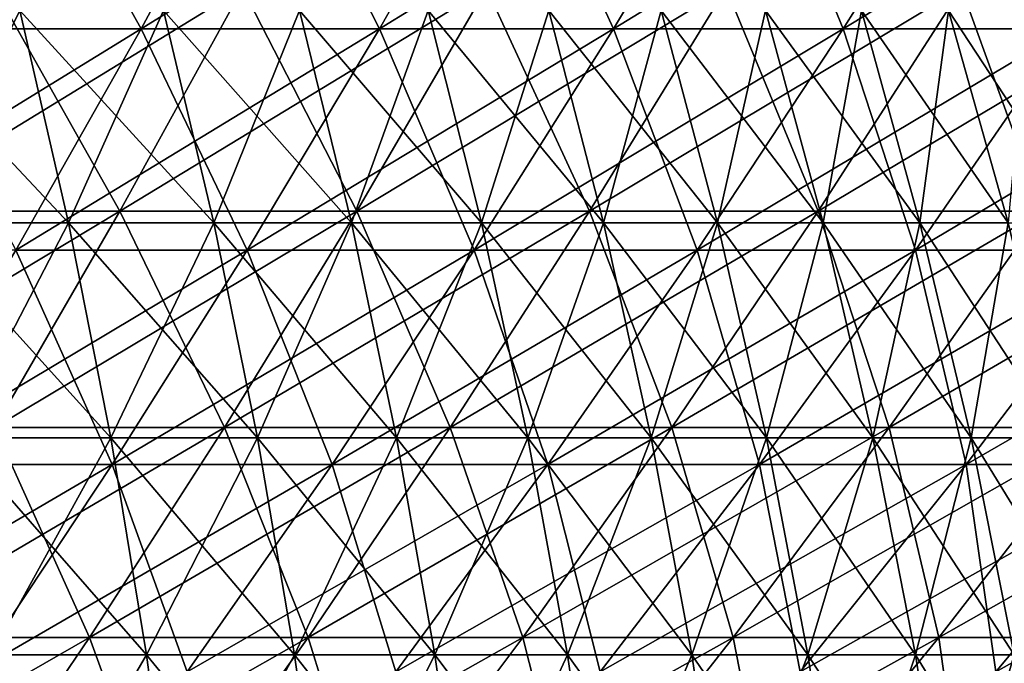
# Model space of a CAD drawing. Header units: millimetres. Extents: x -250 to 250, y 3898 to 4150.
# Tile 425 of 558: x 74 to 92, y 3950 to 3962. Entities that reach past the tile are written whole.
import ezdxf

# ---------------------------------------------------------------- set-up
doc = ezdxf.new("R2010")
doc.units = ezdxf.units.MM
doc.header["$LTSCALE"] = 5.599365
for name, color, linetype in [('10', 7, 'CONTINUOUS'), ('12', 7, 'CONTINUOUS'), ('2', 7, 'CONTINUOUS'), ('3', 7, 'CONTINUOUS'), ('4', 7, 'CONTINUOUS'), ('5', 7, 'CONTINUOUS')]:
    doc.layers.add(name, color=color, linetype=linetype)

msp = doc.modelspace()

# ---------------------------------------------------------------- linework, layer by layer
at = {"layer": '10', "color": 7, "linetype": 'Continuous', "true_color": 0xe0f2ff}
for points in [[(72.29, 3958.234, 67.885), (75.07, 3958.234, 64.798), (71.437, 3962.109, 67.084), (72.29, 3958.234, 67.885)], [(71.437, 3962.109, 67.084), (75.07, 3958.234, 64.798), (74.184, 3962.109, 64.034), (71.437, 3962.109, 67.084)], [(75.07, 3958.234, 64.798), (77.717, 3958.234, 61.598), (74.184, 3962.109, 64.034), (75.07, 3958.234, 64.798)], [(74.184, 3962.109, 64.034), (77.717, 3958.234, 61.598), (76.8, 3962.109, 60.871), (74.184, 3962.109, 64.034)], [(77.717, 3958.234, 61.598), (80.229, 3958.234, 58.289), (76.8, 3962.109, 60.871), (77.717, 3958.234, 61.598)], [(76.8, 3962.109, 60.871), (80.229, 3958.234, 58.289), (79.282, 3962.109, 57.601), (76.8, 3962.109, 60.871)], [(80.229, 3958.234, 58.289), (82.599, 3958.234, 54.879), (79.282, 3962.109, 57.601), (80.229, 3958.234, 58.289)], [(79.282, 3962.109, 57.601), (82.599, 3958.234, 54.879), (81.624, 3962.109, 54.231), (79.282, 3962.109, 57.601)], [(82.599, 3958.234, 54.879), (84.825, 3958.234, 51.372), (81.624, 3962.109, 54.231), (82.599, 3958.234, 54.879)], [(81.624, 3962.109, 54.231), (84.825, 3958.234, 51.372), (83.824, 3962.109, 50.765), (81.624, 3962.109, 54.231)], [(84.825, 3958.234, 51.372), (86.902, 3958.234, 47.775), (83.824, 3962.109, 50.765), (84.825, 3958.234, 51.372)], [(83.824, 3962.109, 50.765), (86.902, 3958.234, 47.775), (85.876, 3962.109, 47.211), (83.824, 3962.109, 50.765)], [(86.902, 3958.234, 47.775), (88.826, 3958.234, 44.094), (85.876, 3962.109, 47.211), (86.902, 3958.234, 47.775)], [(85.876, 3962.109, 47.211), (88.826, 3958.234, 44.094), (87.778, 3962.109, 43.573), (85.876, 3962.109, 47.211)], [(88.826, 3958.234, 44.094), (90.594, 3958.234, 40.335), (87.778, 3962.109, 43.573), (88.826, 3958.234, 44.094)], [(87.778, 3962.109, 43.573), (90.594, 3958.234, 40.335), (89.525, 3962.109, 39.859), (87.778, 3962.109, 43.573)], [(90.594, 3958.234, 40.335), (92.204, 3958.234, 36.506), (89.525, 3962.109, 39.859), (90.594, 3958.234, 40.335)], [(89.525, 3962.109, 39.859), (92.204, 3958.234, 36.506), (91.116, 3962.109, 36.075), (89.525, 3962.109, 39.859)], [(92.204, 3958.234, 36.506), (93.652, 3958.234, 32.613), (91.116, 3962.109, 36.075), (92.204, 3958.234, 36.506)], [(91.116, 3962.109, 36.075), (93.652, 3958.234, 32.613), (92.547, 3962.109, 32.228), (91.116, 3962.109, 36.075)], [(73.032, 3954.315, 68.581), (75.84, 3954.315, 65.463), (72.29, 3958.234, 67.885), (73.032, 3954.315, 68.581)], [(72.29, 3958.234, 67.885), (75.84, 3954.315, 65.463), (75.07, 3958.234, 64.798), (72.29, 3958.234, 67.885)], [(75.84, 3954.315, 65.463), (78.514, 3954.315, 62.23), (75.07, 3958.234, 64.798), (75.84, 3954.315, 65.463)], [(75.07, 3958.234, 64.798), (78.514, 3954.315, 62.23), (77.717, 3958.234, 61.598), (75.07, 3958.234, 64.798)], [(78.514, 3954.315, 62.23), (81.052, 3954.315, 58.887), (77.717, 3958.234, 61.598), (78.514, 3954.315, 62.23)], [(77.717, 3958.234, 61.598), (81.052, 3954.315, 58.887), (80.229, 3958.234, 58.289), (77.717, 3958.234, 61.598)], [(81.052, 3954.315, 58.887), (83.446, 3954.315, 55.442), (80.229, 3958.234, 58.289), (81.052, 3954.315, 58.887)], [(80.229, 3958.234, 58.289), (83.446, 3954.315, 55.442), (82.599, 3958.234, 54.879), (80.229, 3958.234, 58.289)], [(83.446, 3954.315, 55.442), (85.695, 3954.315, 51.899), (82.599, 3958.234, 54.879), (83.446, 3954.315, 55.442)], [(82.599, 3958.234, 54.879), (85.695, 3954.315, 51.899), (84.825, 3958.234, 51.372), (82.599, 3958.234, 54.879)], [(85.695, 3954.315, 51.899), (87.793, 3954.315, 48.265), (84.825, 3958.234, 51.372), (85.695, 3954.315, 51.899)], [(84.825, 3958.234, 51.372), (87.793, 3954.315, 48.265), (86.902, 3958.234, 47.775), (84.825, 3958.234, 51.372)], [(87.793, 3954.315, 48.265), (89.737, 3954.315, 44.546), (86.902, 3958.234, 47.775), (87.793, 3954.315, 48.265)], [(86.902, 3958.234, 47.775), (89.737, 3954.315, 44.546), (88.826, 3958.234, 44.094), (86.902, 3958.234, 47.775)], [(89.737, 3954.315, 44.546), (91.524, 3954.315, 40.749), (88.826, 3958.234, 44.094), (89.737, 3954.315, 44.546)], [(88.826, 3958.234, 44.094), (91.524, 3954.315, 40.749), (90.594, 3958.234, 40.335), (88.826, 3958.234, 44.094)], [(91.524, 3954.315, 40.749), (93.15, 3954.315, 36.881), (90.594, 3958.234, 40.335), (91.524, 3954.315, 40.749)], [(90.594, 3958.234, 40.335), (93.15, 3954.315, 36.881), (92.204, 3958.234, 36.506), (90.594, 3958.234, 40.335)], [(73.661, 3950.359, 69.172), (76.493, 3950.359, 66.027), (73.032, 3954.315, 68.581), (73.661, 3950.359, 69.172)], [(73.032, 3954.315, 68.581), (76.493, 3950.359, 66.027), (75.84, 3954.315, 65.463), (73.032, 3954.315, 68.581)], [(76.493, 3950.359, 66.027), (79.19, 3950.359, 62.766), (75.84, 3954.315, 65.463), (76.493, 3950.359, 66.027)], [(75.84, 3954.315, 65.463), (79.19, 3950.359, 62.766), (78.514, 3954.315, 62.23), (75.84, 3954.315, 65.463)], [(79.19, 3950.359, 62.766), (81.749, 3950.359, 59.394), (78.514, 3954.315, 62.23), (79.19, 3950.359, 62.766)], [(78.514, 3954.315, 62.23), (81.749, 3950.359, 59.394), (81.052, 3954.315, 58.887), (78.514, 3954.315, 62.23)], [(81.749, 3950.359, 59.394), (84.165, 3950.359, 55.919), (81.052, 3954.315, 58.887), (81.749, 3950.359, 59.394)], [(81.052, 3954.315, 58.887), (84.165, 3950.359, 55.919), (83.446, 3954.315, 55.442), (81.052, 3954.315, 58.887)], [(84.165, 3950.359, 55.919), (86.433, 3950.359, 52.345), (83.446, 3954.315, 55.442), (84.165, 3950.359, 55.919)], [(83.446, 3954.315, 55.442), (86.433, 3950.359, 52.345), (85.695, 3954.315, 51.899), (83.446, 3954.315, 55.442)], [(86.433, 3950.359, 52.345), (88.549, 3950.359, 48.68), (85.695, 3954.315, 51.899), (86.433, 3950.359, 52.345)], [(85.695, 3954.315, 51.899), (88.549, 3950.359, 48.68), (87.793, 3954.315, 48.265), (85.695, 3954.315, 51.899)], [(88.549, 3950.359, 48.68), (90.51, 3950.359, 44.929), (87.793, 3954.315, 48.265), (88.549, 3950.359, 48.68)], [(87.793, 3954.315, 48.265), (90.51, 3950.359, 44.929), (89.737, 3954.315, 44.546), (87.793, 3954.315, 48.265)], [(90.51, 3950.359, 44.929), (92.312, 3950.359, 41.1), (89.737, 3954.315, 44.546), (90.51, 3950.359, 44.929)], [(89.737, 3954.315, 44.546), (92.312, 3950.359, 41.1), (91.524, 3954.315, 40.749), (89.737, 3954.315, 44.546)], [(92.312, 3950.359, 41.1), (93.952, 3950.359, 37.198), (91.524, 3954.315, 40.749), (92.312, 3950.359, 41.1)], [(91.524, 3954.315, 40.749), (93.952, 3950.359, 37.198), (93.15, 3954.315, 36.881), (91.524, 3954.315, 40.749)], [(74.175, 3946.373, 69.655), (77.027, 3946.373, 66.488), (73.661, 3950.359, 69.172), (74.175, 3946.373, 69.655)], [(73.661, 3950.359, 69.172), (77.027, 3946.373, 66.488), (76.493, 3950.359, 66.027), (73.661, 3950.359, 69.172)], [(77.027, 3946.373, 66.488), (79.744, 3946.373, 63.204), (76.493, 3950.359, 66.027), (77.027, 3946.373, 66.488)], [(76.493, 3950.359, 66.027), (79.744, 3946.373, 63.204), (79.19, 3950.359, 62.766), (76.493, 3950.359, 66.027)], [(79.744, 3946.373, 63.204), (82.321, 3946.373, 59.809), (79.19, 3950.359, 62.766), (79.744, 3946.373, 63.204)], [(79.19, 3950.359, 62.766), (82.321, 3946.373, 59.809), (81.749, 3950.359, 59.394), (79.19, 3950.359, 62.766)], [(82.321, 3946.373, 59.809), (84.753, 3946.373, 56.31), (81.749, 3950.359, 59.394), (82.321, 3946.373, 59.809)], [(81.749, 3950.359, 59.394), (84.753, 3946.373, 56.31), (84.165, 3950.359, 55.919), (81.749, 3950.359, 59.394)], [(84.753, 3946.373, 56.31), (87.037, 3946.373, 52.711), (84.165, 3950.359, 55.919), (84.753, 3946.373, 56.31)], [(84.165, 3950.359, 55.919), (87.037, 3946.373, 52.711), (86.433, 3950.359, 52.345), (84.165, 3950.359, 55.919)], [(87.037, 3946.373, 52.711), (89.168, 3946.373, 49.02), (86.433, 3950.359, 52.345), (87.037, 3946.373, 52.711)], [(86.433, 3950.359, 52.345), (89.168, 3946.373, 49.02), (88.549, 3950.359, 48.68), (86.433, 3950.359, 52.345)], [(89.168, 3946.373, 49.02), (91.142, 3946.373, 45.243), (88.549, 3950.359, 48.68), (89.168, 3946.373, 49.02)], [(88.549, 3950.359, 48.68), (91.142, 3946.373, 45.243), (90.51, 3950.359, 44.929), (88.549, 3950.359, 48.68)], [(91.142, 3946.373, 45.243), (92.957, 3946.373, 41.387), (90.51, 3950.359, 44.929), (91.142, 3946.373, 45.243)], [(90.51, 3950.359, 44.929), (92.957, 3946.373, 41.387), (92.312, 3950.359, 41.1), (90.51, 3950.359, 44.929)]]:
    msp.add_3dface(points, dxfattribs=at)
at = {"layer": '12', "color": 7, "linetype": 'Continuous', "true_color": 0xe0f2ff}
for points in [[(74.184, 3962.109, -64.034), (72.29, 3958.234, -67.885), (71.437, 3962.109, -67.084), (74.184, 3962.109, -64.034)], [(75.07, 3958.234, -64.798), (72.29, 3958.234, -67.885), (74.184, 3962.109, -64.034), (75.07, 3958.234, -64.798)], [(76.8, 3962.109, -60.871), (75.07, 3958.234, -64.798), (74.184, 3962.109, -64.034), (76.8, 3962.109, -60.871)], [(77.717, 3958.234, -61.598), (75.07, 3958.234, -64.798), (76.8, 3962.109, -60.871), (77.717, 3958.234, -61.598)], [(79.282, 3962.109, -57.601), (77.717, 3958.234, -61.598), (76.8, 3962.109, -60.871), (79.282, 3962.109, -57.601)], [(80.229, 3958.234, -58.289), (77.717, 3958.234, -61.598), (79.282, 3962.109, -57.601), (80.229, 3958.234, -58.289)], [(81.624, 3962.109, -54.231), (80.229, 3958.234, -58.289), (79.282, 3962.109, -57.601), (81.624, 3962.109, -54.231)], [(82.599, 3958.234, -54.879), (80.229, 3958.234, -58.289), (81.624, 3962.109, -54.231), (82.599, 3958.234, -54.879)], [(83.824, 3962.109, -50.765), (82.599, 3958.234, -54.879), (81.624, 3962.109, -54.231), (83.824, 3962.109, -50.765)], [(84.825, 3958.234, -51.372), (82.599, 3958.234, -54.879), (83.824, 3962.109, -50.765), (84.825, 3958.234, -51.372)], [(85.876, 3962.109, -47.211), (84.825, 3958.234, -51.372), (83.824, 3962.109, -50.765), (85.876, 3962.109, -47.211)], [(86.902, 3958.234, -47.775), (84.825, 3958.234, -51.372), (85.876, 3962.109, -47.211), (86.902, 3958.234, -47.775)], [(87.778, 3962.109, -43.573), (86.902, 3958.234, -47.775), (85.876, 3962.109, -47.211), (87.778, 3962.109, -43.573)], [(88.826, 3958.234, -44.094), (86.902, 3958.234, -47.775), (87.778, 3962.109, -43.573), (88.826, 3958.234, -44.094)], [(89.525, 3962.109, -39.859), (88.826, 3958.234, -44.094), (87.778, 3962.109, -43.573), (89.525, 3962.109, -39.859)], [(90.594, 3958.234, -40.335), (88.826, 3958.234, -44.094), (89.525, 3962.109, -39.859), (90.594, 3958.234, -40.335)], [(91.116, 3962.109, -36.075), (90.594, 3958.234, -40.335), (89.525, 3962.109, -39.859), (91.116, 3962.109, -36.075)], [(92.204, 3958.234, -36.506), (90.594, 3958.234, -40.335), (91.116, 3962.109, -36.075), (92.204, 3958.234, -36.506)], [(92.547, 3962.109, -32.228), (92.204, 3958.234, -36.506), (91.116, 3962.109, -36.075), (92.547, 3962.109, -32.228)], [(75.07, 3958.234, -64.798), (73.032, 3954.315, -68.581), (72.29, 3958.234, -67.885), (75.07, 3958.234, -64.798)], [(75.84, 3954.315, -65.463), (73.032, 3954.315, -68.581), (75.07, 3958.234, -64.798), (75.84, 3954.315, -65.463)], [(77.717, 3958.234, -61.598), (75.84, 3954.315, -65.463), (75.07, 3958.234, -64.798), (77.717, 3958.234, -61.598)], [(78.514, 3954.315, -62.23), (75.84, 3954.315, -65.463), (77.717, 3958.234, -61.598), (78.514, 3954.315, -62.23)], [(80.229, 3958.234, -58.289), (78.514, 3954.315, -62.23), (77.717, 3958.234, -61.598), (80.229, 3958.234, -58.289)], [(81.052, 3954.315, -58.887), (78.514, 3954.315, -62.23), (80.229, 3958.234, -58.289), (81.052, 3954.315, -58.887)], [(82.599, 3958.234, -54.879), (81.052, 3954.315, -58.887), (80.229, 3958.234, -58.289), (82.599, 3958.234, -54.879)], [(83.446, 3954.315, -55.442), (81.052, 3954.315, -58.887), (82.599, 3958.234, -54.879), (83.446, 3954.315, -55.442)], [(84.825, 3958.234, -51.372), (83.446, 3954.315, -55.442), (82.599, 3958.234, -54.879), (84.825, 3958.234, -51.372)], [(85.695, 3954.315, -51.899), (83.446, 3954.315, -55.442), (84.825, 3958.234, -51.372), (85.695, 3954.315, -51.899)], [(86.902, 3958.234, -47.775), (85.695, 3954.315, -51.899), (84.825, 3958.234, -51.372), (86.902, 3958.234, -47.775)], [(87.793, 3954.315, -48.265), (85.695, 3954.315, -51.899), (86.902, 3958.234, -47.775), (87.793, 3954.315, -48.265)], [(88.826, 3958.234, -44.094), (87.793, 3954.315, -48.265), (86.902, 3958.234, -47.775), (88.826, 3958.234, -44.094)], [(89.737, 3954.315, -44.546), (87.793, 3954.315, -48.265), (88.826, 3958.234, -44.094), (89.737, 3954.315, -44.546)], [(90.594, 3958.234, -40.335), (89.737, 3954.315, -44.546), (88.826, 3958.234, -44.094), (90.594, 3958.234, -40.335)], [(91.524, 3954.315, -40.749), (89.737, 3954.315, -44.546), (90.594, 3958.234, -40.335), (91.524, 3954.315, -40.749)], [(92.204, 3958.234, -36.506), (91.524, 3954.315, -40.749), (90.594, 3958.234, -40.335), (92.204, 3958.234, -36.506)], [(93.15, 3954.315, -36.881), (91.524, 3954.315, -40.749), (92.204, 3958.234, -36.506), (93.15, 3954.315, -36.881)], [(75.84, 3954.315, -65.463), (73.661, 3950.359, -69.172), (73.032, 3954.315, -68.581), (75.84, 3954.315, -65.463)], [(76.493, 3950.359, -66.027), (73.661, 3950.359, -69.172), (75.84, 3954.315, -65.463), (76.493, 3950.359, -66.027)], [(78.514, 3954.315, -62.23), (76.493, 3950.359, -66.027), (75.84, 3954.315, -65.463), (78.514, 3954.315, -62.23)], [(79.19, 3950.359, -62.766), (76.493, 3950.359, -66.027), (78.514, 3954.315, -62.23), (79.19, 3950.359, -62.766)], [(81.052, 3954.315, -58.887), (79.19, 3950.359, -62.766), (78.514, 3954.315, -62.23), (81.052, 3954.315, -58.887)], [(81.749, 3950.359, -59.394), (79.19, 3950.359, -62.766), (81.052, 3954.315, -58.887), (81.749, 3950.359, -59.394)], [(83.446, 3954.315, -55.442), (81.749, 3950.359, -59.394), (81.052, 3954.315, -58.887), (83.446, 3954.315, -55.442)], [(84.165, 3950.359, -55.919), (81.749, 3950.359, -59.394), (83.446, 3954.315, -55.442), (84.165, 3950.359, -55.919)], [(85.695, 3954.315, -51.899), (84.165, 3950.359, -55.919), (83.446, 3954.315, -55.442), (85.695, 3954.315, -51.899)], [(86.433, 3950.359, -52.345), (84.165, 3950.359, -55.919), (85.695, 3954.315, -51.899), (86.433, 3950.359, -52.345)], [(87.793, 3954.315, -48.265), (86.433, 3950.359, -52.345), (85.695, 3954.315, -51.899), (87.793, 3954.315, -48.265)], [(88.549, 3950.359, -48.68), (86.433, 3950.359, -52.345), (87.793, 3954.315, -48.265), (88.549, 3950.359, -48.68)], [(89.737, 3954.315, -44.546), (88.549, 3950.359, -48.68), (87.793, 3954.315, -48.265), (89.737, 3954.315, -44.546)], [(90.51, 3950.359, -44.929), (88.549, 3950.359, -48.68), (89.737, 3954.315, -44.546), (90.51, 3950.359, -44.929)], [(91.524, 3954.315, -40.749), (90.51, 3950.359, -44.929), (89.737, 3954.315, -44.546), (91.524, 3954.315, -40.749)], [(92.312, 3950.359, -41.1), (90.51, 3950.359, -44.929), (91.524, 3954.315, -40.749), (92.312, 3950.359, -41.1)], [(93.15, 3954.315, -36.881), (92.312, 3950.359, -41.1), (91.524, 3954.315, -40.749), (93.15, 3954.315, -36.881)], [(76.493, 3950.359, -66.027), (74.175, 3946.373, -69.655), (73.661, 3950.359, -69.172), (76.493, 3950.359, -66.027)], [(77.027, 3946.373, -66.488), (74.175, 3946.373, -69.655), (76.493, 3950.359, -66.027), (77.027, 3946.373, -66.488)], [(79.19, 3950.359, -62.766), (77.027, 3946.373, -66.488), (76.493, 3950.359, -66.027), (79.19, 3950.359, -62.766)], [(79.744, 3946.373, -63.204), (77.027, 3946.373, -66.488), (79.19, 3950.359, -62.766), (79.744, 3946.373, -63.204)], [(81.749, 3950.359, -59.394), (79.744, 3946.373, -63.204), (79.19, 3950.359, -62.766), (81.749, 3950.359, -59.394)], [(82.321, 3946.373, -59.809), (79.744, 3946.373, -63.204), (81.749, 3950.359, -59.394), (82.321, 3946.373, -59.809)], [(84.165, 3950.359, -55.919), (82.321, 3946.373, -59.809), (81.749, 3950.359, -59.394), (84.165, 3950.359, -55.919)], [(84.753, 3946.373, -56.31), (82.321, 3946.373, -59.809), (84.165, 3950.359, -55.919), (84.753, 3946.373, -56.31)], [(86.433, 3950.359, -52.345), (84.753, 3946.373, -56.31), (84.165, 3950.359, -55.919), (86.433, 3950.359, -52.345)], [(87.037, 3946.373, -52.711), (84.753, 3946.373, -56.31), (86.433, 3950.359, -52.345), (87.037, 3946.373, -52.711)], [(88.549, 3950.359, -48.68), (87.037, 3946.373, -52.711), (86.433, 3950.359, -52.345), (88.549, 3950.359, -48.68)], [(89.168, 3946.373, -49.02), (87.037, 3946.373, -52.711), (88.549, 3950.359, -48.68), (89.168, 3946.373, -49.02)], [(90.51, 3950.359, -44.929), (89.168, 3946.373, -49.02), (88.549, 3950.359, -48.68), (90.51, 3950.359, -44.929)], [(91.142, 3946.373, -45.243), (89.168, 3946.373, -49.02), (90.51, 3950.359, -44.929), (91.142, 3946.373, -45.243)], [(92.312, 3950.359, -41.1), (91.142, 3946.373, -45.243), (90.51, 3950.359, -44.929), (92.312, 3950.359, -41.1)], [(92.957, 3946.373, -41.387), (91.142, 3946.373, -45.243), (92.312, 3950.359, -41.1), (92.957, 3946.373, -41.387)]]:
    msp.add_3dface(points, dxfattribs=at)
at = {"layer": '2', "color": 251, "linetype": 'Continuous', "true_color": 0x504f50}
for points in [[(76.003, 3958.45, -141.535), (71.608, 3958.45, -143.808), (78.239, 3962.516, -145.699), (76.003, 3958.45, -141.535)], [(78.239, 3962.516, -145.699), (71.608, 3958.45, -143.808), (73.715, 3962.516, -148.04), (78.239, 3962.516, -145.699)], [(80.325, 3958.45, -139.127), (76.003, 3958.45, -141.535), (82.689, 3962.516, -143.221), (80.325, 3958.45, -139.127)], [(82.689, 3962.516, -143.221), (76.003, 3958.45, -141.535), (78.239, 3962.516, -145.699), (82.689, 3962.516, -143.221)], [(84.571, 3958.45, -136.588), (80.325, 3958.45, -139.127), (87.06, 3962.516, -140.607), (84.571, 3958.45, -136.588)], [(87.06, 3962.516, -140.607), (80.325, 3958.45, -139.127), (82.689, 3962.516, -143.221), (87.06, 3962.516, -140.607)], [(88.738, 3958.45, -133.918), (84.571, 3958.45, -136.588), (91.349, 3962.516, -137.859), (88.738, 3958.45, -133.918)], [(91.349, 3962.516, -137.859), (84.571, 3958.45, -136.588), (87.06, 3962.516, -140.607), (91.349, 3962.516, -137.859)], [(92.82, 3958.45, -131.122), (88.738, 3958.45, -133.918), (95.551, 3962.516, -134.98), (92.82, 3958.45, -131.122)], [(95.551, 3962.516, -134.98), (88.738, 3958.45, -133.918), (91.349, 3962.516, -137.859), (95.551, 3962.516, -134.98)], [(73.719, 3954.503, -137.282), (69.456, 3954.503, -139.487), (76.003, 3958.45, -141.535), (73.719, 3954.503, -137.282)], [(76.003, 3958.45, -141.535), (69.456, 3954.503, -139.487), (71.608, 3958.45, -143.808), (76.003, 3958.45, -141.535)], [(77.912, 3954.503, -134.947), (73.719, 3954.503, -137.282), (80.325, 3958.45, -139.127), (77.912, 3954.503, -134.947)], [(80.325, 3958.45, -139.127), (73.719, 3954.503, -137.282), (76.003, 3958.45, -141.535), (80.325, 3958.45, -139.127)], [(82.03, 3954.503, -132.484), (77.912, 3954.503, -134.947), (84.571, 3958.45, -136.588), (82.03, 3954.503, -132.484)], [(84.571, 3958.45, -136.588), (77.912, 3954.503, -134.947), (80.325, 3958.45, -139.127), (84.571, 3958.45, -136.588)], [(86.071, 3954.503, -129.895), (82.03, 3954.503, -132.484), (88.738, 3958.45, -133.918), (86.071, 3954.503, -129.895)], [(88.738, 3958.45, -133.918), (82.03, 3954.503, -132.484), (84.571, 3958.45, -136.588), (88.738, 3958.45, -133.918)], [(90.031, 3954.503, -127.183), (86.071, 3954.503, -129.895), (92.82, 3958.45, -131.122), (90.031, 3954.503, -127.183)], [(92.82, 3958.45, -131.122), (86.071, 3954.503, -129.895), (88.738, 3958.45, -133.918), (92.82, 3958.45, -131.122)], [(93.905, 3954.503, -124.35), (90.031, 3954.503, -127.183), (96.813, 3958.45, -128.202), (93.905, 3954.503, -124.35)], [(96.813, 3958.45, -128.202), (90.031, 3954.503, -127.183), (92.82, 3958.45, -131.122), (96.813, 3958.45, -128.202)], [(75.45, 3950.678, -130.683), (71.39, 3950.678, -132.944), (77.912, 3954.503, -134.947), (75.45, 3950.678, -130.683)], [(77.912, 3954.503, -134.947), (71.39, 3950.678, -132.944), (73.719, 3954.503, -137.282), (77.912, 3954.503, -134.947)], [(79.438, 3950.678, -128.297), (75.45, 3950.678, -130.683), (82.03, 3954.503, -132.484), (79.438, 3950.678, -128.297)], [(82.03, 3954.503, -132.484), (75.45, 3950.678, -130.683), (77.912, 3954.503, -134.947), (82.03, 3954.503, -132.484)], [(83.352, 3950.678, -125.79), (79.438, 3950.678, -128.297), (86.071, 3954.503, -129.895), (83.352, 3950.678, -125.79)], [(86.071, 3954.503, -129.895), (79.438, 3950.678, -128.297), (82.03, 3954.503, -132.484), (86.071, 3954.503, -129.895)], [(87.186, 3950.678, -123.164), (83.352, 3950.678, -125.79), (90.031, 3954.503, -127.183), (87.186, 3950.678, -123.164)], [(90.031, 3954.503, -127.183), (83.352, 3950.678, -125.79), (86.071, 3954.503, -129.895), (90.031, 3954.503, -127.183)], [(90.937, 3950.678, -120.42), (87.186, 3950.678, -123.164), (93.905, 3954.503, -124.35), (90.937, 3950.678, -120.42)], [(93.905, 3954.503, -124.35), (87.186, 3950.678, -123.164), (90.031, 3954.503, -127.183), (93.905, 3954.503, -124.35)], [(94.603, 3950.678, -117.563), (90.937, 3950.678, -120.42), (97.689, 3954.503, -121.399), (94.603, 3950.678, -117.563)], [(97.689, 3954.503, -121.399), (90.937, 3950.678, -120.42), (93.905, 3954.503, -124.35), (97.689, 3954.503, -121.399)], [(72.941, 3946.977, -126.337), (69.016, 3946.977, -128.524), (75.45, 3950.678, -130.683), (72.941, 3946.977, -126.337)], [(75.45, 3950.678, -130.683), (69.016, 3946.977, -128.524), (71.39, 3950.678, -132.944), (75.45, 3950.678, -130.683)], [(76.797, 3946.977, -124.031), (72.941, 3946.977, -126.337), (79.438, 3950.678, -128.297), (76.797, 3946.977, -124.031)], [(79.438, 3950.678, -128.297), (72.941, 3946.977, -126.337), (75.45, 3950.678, -130.683), (79.438, 3950.678, -128.297)], [(80.58, 3946.977, -121.607), (76.797, 3946.977, -124.031), (83.352, 3950.678, -125.79), (80.58, 3946.977, -121.607)], [(83.352, 3950.678, -125.79), (76.797, 3946.977, -124.031), (79.438, 3950.678, -128.297), (83.352, 3950.678, -125.79)], [(84.287, 3946.977, -119.068), (80.58, 3946.977, -121.607), (87.186, 3950.678, -123.164), (84.287, 3946.977, -119.068)], [(87.186, 3950.678, -123.164), (80.58, 3946.977, -121.607), (83.352, 3950.678, -125.79), (87.186, 3950.678, -123.164)], [(87.913, 3946.977, -116.416), (84.287, 3946.977, -119.068), (90.937, 3950.678, -120.42), (87.913, 3946.977, -116.416)], [(90.937, 3950.678, -120.42), (84.287, 3946.977, -119.068), (87.186, 3950.678, -123.164), (90.937, 3950.678, -120.42)], [(91.457, 3946.977, -113.654), (87.913, 3946.977, -116.416), (94.603, 3950.678, -117.563), (91.457, 3946.977, -113.654)], [(94.603, 3950.678, -117.563), (87.913, 3946.977, -116.416), (90.937, 3950.678, -120.42), (94.603, 3950.678, -117.563)], [(94.913, 3946.977, -110.783), (91.457, 3946.977, -113.654), (98.178, 3950.678, -114.594), (94.913, 3946.977, -110.783)], [(98.178, 3950.678, -114.594), (91.457, 3946.977, -113.654), (94.603, 3950.678, -117.563), (98.178, 3950.678, -114.594)]]:
    msp.add_3dface(points, dxfattribs=at)
at = {"layer": '3', "color": 251, "linetype": 'Continuous', "true_color": 0x504f50}
for points in [[(71.608, 3958.45, 143.808), (76.003, 3958.45, 141.535), (73.715, 3962.516, 148.04), (71.608, 3958.45, 143.808)], [(73.715, 3962.516, 148.04), (76.003, 3958.45, 141.535), (78.239, 3962.516, 145.699), (73.715, 3962.516, 148.04)], [(76.003, 3958.45, 141.535), (80.325, 3958.45, 139.127), (78.239, 3962.516, 145.699), (76.003, 3958.45, 141.535)], [(78.239, 3962.516, 145.699), (80.325, 3958.45, 139.127), (82.689, 3962.516, 143.221), (78.239, 3962.516, 145.699)], [(80.325, 3958.45, 139.127), (84.571, 3958.45, 136.588), (82.689, 3962.516, 143.221), (80.325, 3958.45, 139.127)], [(82.689, 3962.516, 143.221), (84.571, 3958.45, 136.588), (87.06, 3962.516, 140.607), (82.689, 3962.516, 143.221)], [(84.571, 3958.45, 136.588), (88.738, 3958.45, 133.918), (87.06, 3962.516, 140.607), (84.571, 3958.45, 136.588)], [(87.06, 3962.516, 140.607), (88.738, 3958.45, 133.918), (91.349, 3962.516, 137.859), (87.06, 3962.516, 140.607)], [(88.738, 3958.45, 133.918), (92.82, 3958.45, 131.122), (91.349, 3962.516, 137.859), (88.738, 3958.45, 133.918)], [(91.349, 3962.516, 137.859), (92.82, 3958.45, 131.122), (95.551, 3962.516, 134.98), (91.349, 3962.516, 137.859)], [(71.608, 3958.45, 143.808), (73.719, 3954.503, 137.282), (76.003, 3958.45, 141.535), (71.608, 3958.45, 143.808)], [(73.719, 3954.503, 137.282), (77.912, 3954.503, 134.947), (76.003, 3958.45, 141.535), (73.719, 3954.503, 137.282)], [(76.003, 3958.45, 141.535), (77.912, 3954.503, 134.947), (80.325, 3958.45, 139.127), (76.003, 3958.45, 141.535)], [(77.912, 3954.503, 134.947), (82.03, 3954.503, 132.484), (80.325, 3958.45, 139.127), (77.912, 3954.503, 134.947)], [(80.325, 3958.45, 139.127), (82.03, 3954.503, 132.484), (84.571, 3958.45, 136.588), (80.325, 3958.45, 139.127)], [(82.03, 3954.503, 132.484), (86.071, 3954.503, 129.895), (84.571, 3958.45, 136.588), (82.03, 3954.503, 132.484)], [(84.571, 3958.45, 136.588), (86.071, 3954.503, 129.895), (88.738, 3958.45, 133.918), (84.571, 3958.45, 136.588)], [(86.071, 3954.503, 129.895), (90.031, 3954.503, 127.183), (88.738, 3958.45, 133.918), (86.071, 3954.503, 129.895)], [(88.738, 3958.45, 133.918), (90.031, 3954.503, 127.183), (92.82, 3958.45, 131.122), (88.738, 3958.45, 133.918)], [(90.031, 3954.503, 127.183), (93.905, 3954.503, 124.35), (92.82, 3958.45, 131.122), (90.031, 3954.503, 127.183)], [(71.39, 3950.678, 132.944), (75.45, 3950.678, 130.683), (73.719, 3954.503, 137.282), (71.39, 3950.678, 132.944)], [(73.719, 3954.503, 137.282), (75.45, 3950.678, 130.683), (77.912, 3954.503, 134.947), (73.719, 3954.503, 137.282)], [(75.45, 3950.678, 130.683), (79.438, 3950.678, 128.297), (77.912, 3954.503, 134.947), (75.45, 3950.678, 130.683)], [(77.912, 3954.503, 134.947), (79.438, 3950.678, 128.297), (82.03, 3954.503, 132.484), (77.912, 3954.503, 134.947)], [(79.438, 3950.678, 128.297), (83.352, 3950.678, 125.79), (82.03, 3954.503, 132.484), (79.438, 3950.678, 128.297)], [(82.03, 3954.503, 132.484), (83.352, 3950.678, 125.79), (86.071, 3954.503, 129.895), (82.03, 3954.503, 132.484)], [(83.352, 3950.678, 125.79), (87.186, 3950.678, 123.164), (86.071, 3954.503, 129.895), (83.352, 3950.678, 125.79)], [(86.071, 3954.503, 129.895), (87.186, 3950.678, 123.164), (90.031, 3954.503, 127.183), (86.071, 3954.503, 129.895)], [(87.186, 3950.678, 123.164), (90.937, 3950.678, 120.42), (90.031, 3954.503, 127.183), (87.186, 3950.678, 123.164)], [(90.031, 3954.503, 127.183), (90.937, 3950.678, 120.42), (93.905, 3954.503, 124.35), (90.031, 3954.503, 127.183)], [(90.937, 3950.678, 120.42), (94.603, 3950.678, 117.563), (93.905, 3954.503, 124.35), (90.937, 3950.678, 120.42)], [(71.39, 3950.678, 132.944), (72.941, 3946.977, 126.337), (75.45, 3950.678, 130.683), (71.39, 3950.678, 132.944)], [(72.941, 3946.977, 126.337), (76.797, 3946.977, 124.031), (75.45, 3950.678, 130.683), (72.941, 3946.977, 126.337)], [(75.45, 3950.678, 130.683), (76.797, 3946.977, 124.031), (79.438, 3950.678, 128.297), (75.45, 3950.678, 130.683)], [(76.797, 3946.977, 124.031), (80.58, 3946.977, 121.607), (79.438, 3950.678, 128.297), (76.797, 3946.977, 124.031)], [(79.438, 3950.678, 128.297), (80.58, 3946.977, 121.607), (83.352, 3950.678, 125.79), (79.438, 3950.678, 128.297)], [(80.58, 3946.977, 121.607), (84.287, 3946.977, 119.068), (83.352, 3950.678, 125.79), (80.58, 3946.977, 121.607)], [(83.352, 3950.678, 125.79), (84.287, 3946.977, 119.068), (87.186, 3950.678, 123.164), (83.352, 3950.678, 125.79)], [(84.287, 3946.977, 119.068), (87.913, 3946.977, 116.416), (87.186, 3950.678, 123.164), (84.287, 3946.977, 119.068)], [(87.186, 3950.678, 123.164), (87.913, 3946.977, 116.416), (90.937, 3950.678, 120.42), (87.186, 3950.678, 123.164)], [(87.913, 3946.977, 116.416), (91.457, 3946.977, 113.654), (90.937, 3950.678, 120.42), (87.913, 3946.977, 116.416)], [(90.937, 3950.678, 120.42), (91.457, 3946.977, 113.654), (94.603, 3950.678, 117.563), (90.937, 3950.678, 120.42)], [(91.457, 3946.977, 113.654), (94.913, 3946.977, 110.783), (94.603, 3950.678, 117.563), (91.457, 3946.977, 113.654)]]:
    msp.add_3dface(points, dxfattribs=at)
at = {"layer": '4', "color": 155, "linetype": 'Continuous', "true_color": 0x4a708c}
for points in [[(76.393, 3961.772, 142.262), (71.976, 3961.772, 144.547), (78.625, 3965.925, 146.419), (76.393, 3961.772, 142.262)], [(78.625, 3965.925, 146.419), (71.976, 3961.772, 144.547), (74.079, 3965.925, 148.77), (78.625, 3965.925, 146.419)], [(80.738, 3961.772, 139.842), (76.393, 3961.772, 142.262), (83.097, 3965.925, 143.928), (80.738, 3961.772, 139.842)], [(83.097, 3965.925, 143.928), (76.393, 3961.772, 142.262), (78.625, 3965.925, 146.419), (83.097, 3965.925, 143.928)], [(85.006, 3961.772, 137.289), (80.738, 3961.772, 139.842), (87.49, 3965.925, 141.301), (85.006, 3961.772, 137.289)], [(87.49, 3965.925, 141.301), (80.738, 3961.772, 139.842), (83.097, 3965.925, 143.928), (87.49, 3965.925, 141.301)], [(89.193, 3961.772, 134.606), (85.006, 3961.772, 137.289), (91.8, 3965.925, 138.539), (89.193, 3961.772, 134.606)], [(91.8, 3965.925, 138.539), (85.006, 3961.772, 137.289), (87.49, 3965.925, 141.301), (91.8, 3965.925, 138.539)], [(93.296, 3961.772, 131.796), (89.193, 3961.772, 134.606), (96.022, 3965.925, 135.647), (93.296, 3961.772, 131.796)], [(96.022, 3965.925, 135.647), (89.193, 3961.772, 134.606), (91.8, 3965.925, 138.539), (96.022, 3965.925, 135.647)], [(74.111, 3957.74, 138.013), (69.826, 3957.74, 140.23), (76.393, 3961.772, 142.262), (74.111, 3957.74, 138.013)], [(76.393, 3961.772, 142.262), (69.826, 3957.74, 140.23), (71.976, 3961.772, 144.547), (76.393, 3961.772, 142.262)], [(78.326, 3957.74, 135.665), (74.111, 3957.74, 138.013), (80.738, 3961.772, 139.842), (78.326, 3957.74, 135.665)], [(80.738, 3961.772, 139.842), (74.111, 3957.74, 138.013), (76.393, 3961.772, 142.262), (80.738, 3961.772, 139.842)], [(82.467, 3957.74, 133.189), (78.326, 3957.74, 135.665), (85.006, 3961.772, 137.289), (82.467, 3957.74, 133.189)], [(85.006, 3961.772, 137.289), (78.326, 3957.74, 135.665), (80.738, 3961.772, 139.842), (85.006, 3961.772, 137.289)], [(86.53, 3957.74, 130.586), (82.467, 3957.74, 133.189), (89.193, 3961.772, 134.606), (86.53, 3957.74, 130.586)], [(89.193, 3961.772, 134.606), (82.467, 3957.74, 133.189), (85.006, 3961.772, 137.289), (89.193, 3961.772, 134.606)], [(90.51, 3957.74, 127.86), (86.53, 3957.74, 130.586), (93.296, 3961.772, 131.796), (90.51, 3957.74, 127.86)], [(93.296, 3961.772, 131.796), (86.53, 3957.74, 130.586), (89.193, 3961.772, 134.606), (93.296, 3961.772, 131.796)], [(94.404, 3957.74, 125.012), (90.51, 3957.74, 127.86), (97.311, 3961.772, 128.86), (94.404, 3957.74, 125.012)], [(97.311, 3961.772, 128.86), (90.51, 3957.74, 127.86), (93.296, 3961.772, 131.796), (97.311, 3961.772, 128.86)], [(75.865, 3953.832, 131.402), (71.782, 3953.832, 133.676), (78.326, 3957.74, 135.665), (75.865, 3953.832, 131.402)], [(78.326, 3957.74, 135.665), (71.782, 3953.832, 133.676), (74.111, 3957.74, 138.013), (78.326, 3957.74, 135.665)], [(79.876, 3953.832, 129.003), (75.865, 3953.832, 131.402), (82.467, 3957.74, 133.189), (79.876, 3953.832, 129.003)], [(82.467, 3957.74, 133.189), (75.865, 3953.832, 131.402), (78.326, 3957.74, 135.665), (82.467, 3957.74, 133.189)], [(83.81, 3953.832, 126.482), (79.876, 3953.832, 129.003), (86.53, 3957.74, 130.586), (83.81, 3953.832, 126.482)], [(86.53, 3957.74, 130.586), (79.876, 3953.832, 129.003), (82.467, 3957.74, 133.189), (86.53, 3957.74, 130.586)], [(87.666, 3953.832, 123.842), (83.81, 3953.832, 126.482), (90.51, 3957.74, 127.86), (87.666, 3953.832, 123.842)], [(90.51, 3957.74, 127.86), (83.81, 3953.832, 126.482), (86.53, 3957.74, 130.586), (90.51, 3957.74, 127.86)], [(91.438, 3953.832, 121.083), (87.666, 3953.832, 123.842), (94.404, 3957.74, 125.012), (91.438, 3953.832, 121.083)], [(94.404, 3957.74, 125.012), (87.666, 3953.832, 123.842), (90.51, 3957.74, 127.86), (94.404, 3957.74, 125.012)], [(95.123, 3953.832, 118.21), (91.438, 3953.832, 121.083), (98.209, 3957.74, 122.045), (95.123, 3953.832, 118.21)], [(98.209, 3957.74, 122.045), (91.438, 3953.832, 121.083), (94.404, 3957.74, 125.012), (98.209, 3957.74, 122.045)], [(73.355, 3950.049, 127.054), (69.407, 3950.049, 129.253), (75.865, 3953.832, 131.402), (73.355, 3950.049, 127.054)], [(75.865, 3953.832, 131.402), (69.407, 3950.049, 129.253), (71.782, 3953.832, 133.676), (75.865, 3953.832, 131.402)], [(77.233, 3950.049, 124.735), (73.355, 3950.049, 127.054), (79.876, 3953.832, 129.003), (77.233, 3950.049, 124.735)], [(79.876, 3953.832, 129.003), (73.355, 3950.049, 127.054), (75.865, 3953.832, 131.402), (79.876, 3953.832, 129.003)], [(81.037, 3950.049, 122.298), (77.233, 3950.049, 124.735), (83.81, 3953.832, 126.482), (81.037, 3950.049, 122.298)], [(83.81, 3953.832, 126.482), (77.233, 3950.049, 124.735), (79.876, 3953.832, 129.003), (83.81, 3953.832, 126.482)], [(84.765, 3950.049, 119.744), (81.037, 3950.049, 122.298), (87.666, 3953.832, 123.842), (84.765, 3950.049, 119.744)], [(87.666, 3953.832, 123.842), (81.037, 3950.049, 122.298), (83.81, 3953.832, 126.482), (87.666, 3953.832, 123.842)], [(88.412, 3950.049, 117.077), (84.765, 3950.049, 119.744), (91.438, 3953.832, 121.083), (88.412, 3950.049, 117.077)], [(91.438, 3953.832, 121.083), (84.765, 3950.049, 119.744), (87.666, 3953.832, 123.842), (91.438, 3953.832, 121.083)], [(91.976, 3950.049, 114.299), (88.412, 3950.049, 117.077), (95.123, 3953.832, 118.21), (91.976, 3950.049, 114.299)], [(95.123, 3953.832, 118.21), (88.412, 3950.049, 117.077), (91.438, 3953.832, 121.083), (95.123, 3953.832, 118.21)], [(95.452, 3950.049, 111.412), (91.976, 3950.049, 114.299), (98.718, 3953.832, 115.225), (95.452, 3950.049, 111.412)], [(98.718, 3953.832, 115.225), (91.976, 3950.049, 114.299), (95.123, 3953.832, 118.21), (98.718, 3953.832, 115.225)]]:
    msp.add_3dface(points, dxfattribs=at)
at = {"layer": '5', "color": 155, "linetype": 'Continuous', "true_color": 0x4a708c}
for points in [[(71.976, 3961.772, -144.547), (76.393, 3961.772, -142.262), (74.079, 3965.925, -148.77), (71.976, 3961.772, -144.547)], [(74.079, 3965.925, -148.77), (76.393, 3961.772, -142.262), (78.625, 3965.925, -146.419), (74.079, 3965.925, -148.77)], [(76.393, 3961.772, -142.262), (80.738, 3961.772, -139.842), (78.625, 3965.925, -146.419), (76.393, 3961.772, -142.262)], [(78.625, 3965.925, -146.419), (80.738, 3961.772, -139.842), (83.097, 3965.925, -143.928), (78.625, 3965.925, -146.419)], [(80.738, 3961.772, -139.842), (85.006, 3961.772, -137.289), (83.097, 3965.925, -143.928), (80.738, 3961.772, -139.842)], [(83.097, 3965.925, -143.928), (85.006, 3961.772, -137.289), (87.49, 3965.925, -141.301), (83.097, 3965.925, -143.928)], [(85.006, 3961.772, -137.289), (89.193, 3961.772, -134.606), (87.49, 3965.925, -141.301), (85.006, 3961.772, -137.289)], [(87.49, 3965.925, -141.301), (89.193, 3961.772, -134.606), (91.8, 3965.925, -138.539), (87.49, 3965.925, -141.301)], [(89.193, 3961.772, -134.606), (93.296, 3961.772, -131.796), (91.8, 3965.925, -138.539), (89.193, 3961.772, -134.606)], [(91.8, 3965.925, -138.539), (93.296, 3961.772, -131.796), (96.022, 3965.925, -135.647), (91.8, 3965.925, -138.539)], [(71.976, 3961.772, -144.547), (74.111, 3957.74, -138.013), (76.393, 3961.772, -142.262), (71.976, 3961.772, -144.547)], [(74.111, 3957.74, -138.013), (78.326, 3957.74, -135.665), (76.393, 3961.772, -142.262), (74.111, 3957.74, -138.013)], [(76.393, 3961.772, -142.262), (78.326, 3957.74, -135.665), (80.738, 3961.772, -139.842), (76.393, 3961.772, -142.262)], [(78.326, 3957.74, -135.665), (82.467, 3957.74, -133.189), (80.738, 3961.772, -139.842), (78.326, 3957.74, -135.665)], [(80.738, 3961.772, -139.842), (82.467, 3957.74, -133.189), (85.006, 3961.772, -137.289), (80.738, 3961.772, -139.842)], [(82.467, 3957.74, -133.189), (86.53, 3957.74, -130.586), (85.006, 3961.772, -137.289), (82.467, 3957.74, -133.189)], [(85.006, 3961.772, -137.289), (86.53, 3957.74, -130.586), (89.193, 3961.772, -134.606), (85.006, 3961.772, -137.289)], [(86.53, 3957.74, -130.586), (90.51, 3957.74, -127.86), (89.193, 3961.772, -134.606), (86.53, 3957.74, -130.586)], [(89.193, 3961.772, -134.606), (90.51, 3957.74, -127.86), (93.296, 3961.772, -131.796), (89.193, 3961.772, -134.606)], [(90.51, 3957.74, -127.86), (94.404, 3957.74, -125.012), (93.296, 3961.772, -131.796), (90.51, 3957.74, -127.86)], [(71.782, 3953.832, -133.676), (75.865, 3953.832, -131.402), (74.111, 3957.74, -138.013), (71.782, 3953.832, -133.676)], [(74.111, 3957.74, -138.013), (75.865, 3953.832, -131.402), (78.326, 3957.74, -135.665), (74.111, 3957.74, -138.013)], [(75.865, 3953.832, -131.402), (79.876, 3953.832, -129.003), (78.326, 3957.74, -135.665), (75.865, 3953.832, -131.402)], [(78.326, 3957.74, -135.665), (79.876, 3953.832, -129.003), (82.467, 3957.74, -133.189), (78.326, 3957.74, -135.665)], [(79.876, 3953.832, -129.003), (83.81, 3953.832, -126.482), (82.467, 3957.74, -133.189), (79.876, 3953.832, -129.003)], [(82.467, 3957.74, -133.189), (83.81, 3953.832, -126.482), (86.53, 3957.74, -130.586), (82.467, 3957.74, -133.189)], [(83.81, 3953.832, -126.482), (87.666, 3953.832, -123.842), (86.53, 3957.74, -130.586), (83.81, 3953.832, -126.482)], [(86.53, 3957.74, -130.586), (87.666, 3953.832, -123.842), (90.51, 3957.74, -127.86), (86.53, 3957.74, -130.586)], [(87.666, 3953.832, -123.842), (91.438, 3953.832, -121.083), (90.51, 3957.74, -127.86), (87.666, 3953.832, -123.842)], [(90.51, 3957.74, -127.86), (91.438, 3953.832, -121.083), (94.404, 3957.74, -125.012), (90.51, 3957.74, -127.86)], [(91.438, 3953.832, -121.083), (95.123, 3953.832, -118.21), (94.404, 3957.74, -125.012), (91.438, 3953.832, -121.083)], [(71.782, 3953.832, -133.676), (73.355, 3950.049, -127.054), (75.865, 3953.832, -131.402), (71.782, 3953.832, -133.676)], [(73.355, 3950.049, -127.054), (77.233, 3950.049, -124.735), (75.865, 3953.832, -131.402), (73.355, 3950.049, -127.054)], [(75.865, 3953.832, -131.402), (77.233, 3950.049, -124.735), (79.876, 3953.832, -129.003), (75.865, 3953.832, -131.402)], [(77.233, 3950.049, -124.735), (81.037, 3950.049, -122.298), (79.876, 3953.832, -129.003), (77.233, 3950.049, -124.735)], [(79.876, 3953.832, -129.003), (81.037, 3950.049, -122.298), (83.81, 3953.832, -126.482), (79.876, 3953.832, -129.003)], [(81.037, 3950.049, -122.298), (84.765, 3950.049, -119.744), (83.81, 3953.832, -126.482), (81.037, 3950.049, -122.298)], [(83.81, 3953.832, -126.482), (84.765, 3950.049, -119.744), (87.666, 3953.832, -123.842), (83.81, 3953.832, -126.482)], [(84.765, 3950.049, -119.744), (88.412, 3950.049, -117.077), (87.666, 3953.832, -123.842), (84.765, 3950.049, -119.744)], [(87.666, 3953.832, -123.842), (88.412, 3950.049, -117.077), (91.438, 3953.832, -121.083), (87.666, 3953.832, -123.842)], [(88.412, 3950.049, -117.077), (91.976, 3950.049, -114.299), (91.438, 3953.832, -121.083), (88.412, 3950.049, -117.077)], [(91.438, 3953.832, -121.083), (91.976, 3950.049, -114.299), (95.123, 3953.832, -118.21), (91.438, 3953.832, -121.083)], [(91.976, 3950.049, -114.299), (95.452, 3950.049, -111.412), (95.123, 3953.832, -118.21), (91.976, 3950.049, -114.299)]]:
    msp.add_3dface(points, dxfattribs=at)

doc.saveas('drawing.dxf')
